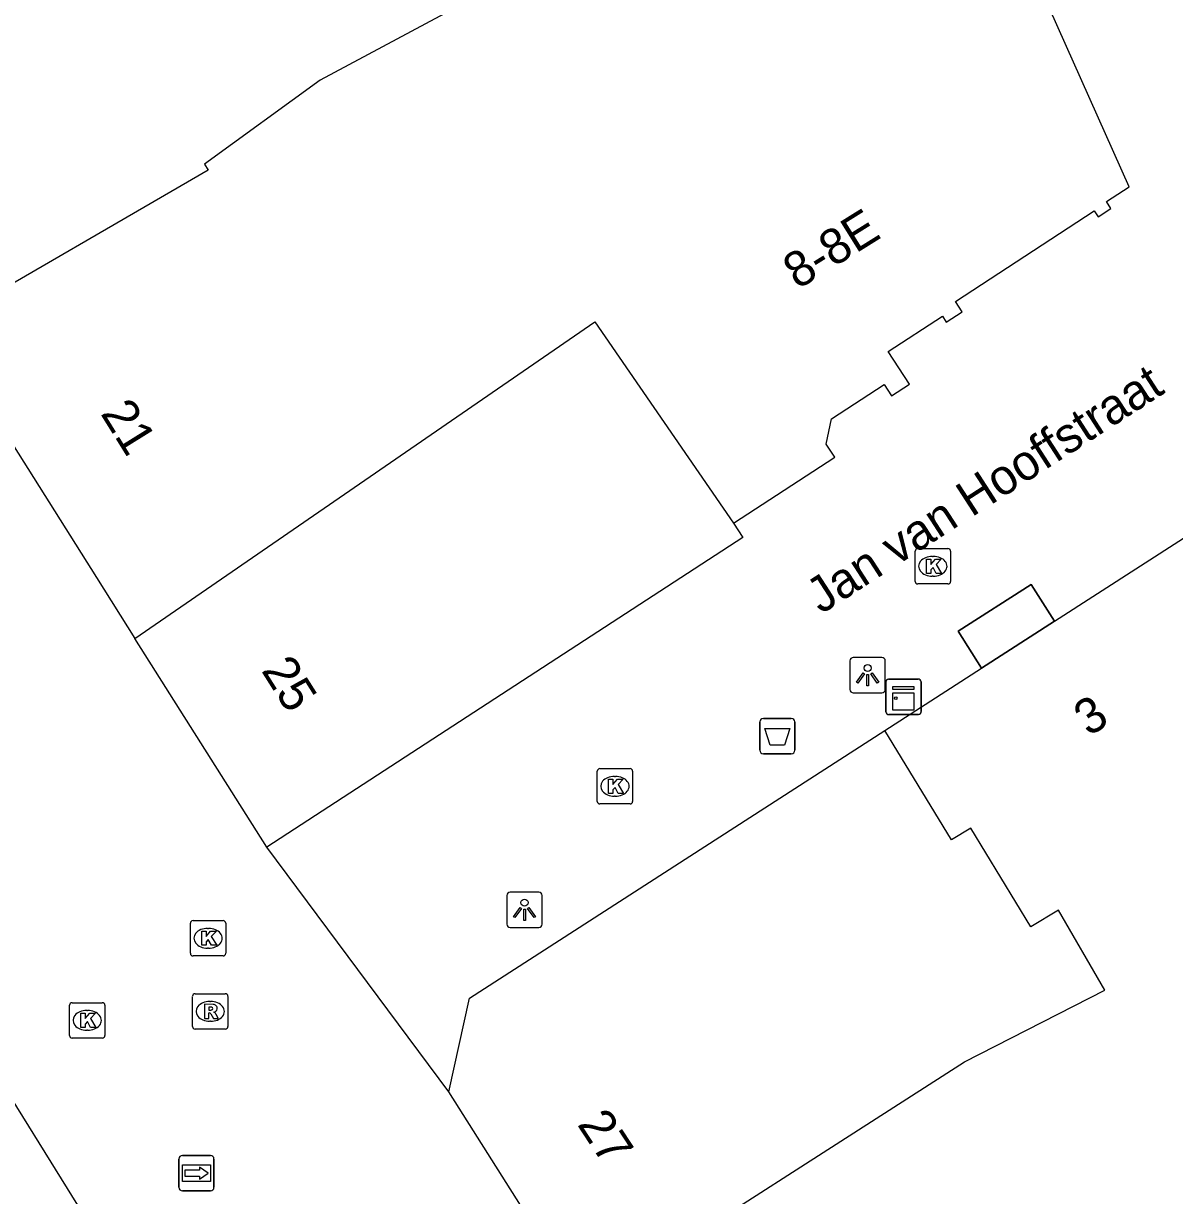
# Model space of a CAD drawing. Extents: x 161087 to 161922, y 382574 to 383873.
# Drawn here: x 161317.57 to 161350.1, y 383275.94 to 383309.08 of the extents above; entities that cross this region are included whole.
import ezdxf

# ---------------------------------------------------------------- set-up
doc = ezdxf.new("R2010")
doc.units = 0
for name, color, linetype in [('IMGEO_Afvalbak', 7, 'Continuous'), ('IMGEO_Kast', 7, 'Continuous'), ('IMGEO_Kolk', 7, 'Continuous'), ('IMGEO_Lichtpunt', 7, 'Continuous'), ('IMGEO_Openbare_ruimte_label', 7, 'Continuous'), ('IMGEO_Pand', 7, 'Continuous'), ('IMGEO_Pand_nummerreeks', 7, 'Continuous'), ('IMGEO_Pand_overbouw', 7, 'Continuous'), ('IMGEO_Rioolput', 7, 'Continuous'), ('IMGEO_Voetgangersgebied_open', 7, 'Continuous'), ('IMGEO_Wegwijzer', 7, 'Continuous')]:
    doc.layers.add(name, color=color, linetype=linetype)

msp = doc.modelspace()

# ---------------------------------------------------------------- linework, layer by layer
at = {"layer": 'IMGEO_Afvalbak'}
for p, q in [((161338.477, 383289.433), (161339.267, 383289.433)), ((161339.267, 383289.433), (161338.477, 383289.433)), ((161338.377, 383288.533), (161338.377, 383289.333)), ((161338.377, 383289.333), (161338.377, 383288.533)), ((161339.367, 383289.333), (161339.367, 383288.533)), ((161339.367, 383288.533), (161339.367, 383289.333)), ((161339.267, 383288.433), (161338.477, 383288.433)), ((161338.477, 383288.433), (161339.267, 383288.433))]:
    msp.add_line(p, q, dxfattribs=at)
msp.add_lwpolyline([(161338.52, 383289.147), (161339.224, 383289.147), (161339.075, 383288.677), (161338.669, 383288.677), (161338.52, 383289.147)], dxfattribs=at)
for centre, start, end in [((161338.477, 383289.333), 90, 180), ((161338.477, 383289.333), 90, 180), ((161339.267, 383289.333), 0, 90), ((161339.267, 383289.333), 360, 90), ((161338.477, 383288.533), 180, 270), ((161338.477, 383288.533), 180, 270), ((161339.267, 383288.533), 270, 0), ((161339.267, 383288.533), 270, 0)]:
    msp.add_arc(centre, 0.1, start, end, dxfattribs=at)
at = {"layer": 'IMGEO_Kast'}
for p, q in [((161341.937, 383289.618), (161341.937, 383290.459)), ((161341.937, 383290.459), (161341.937, 383289.618)), ((161342.012, 383290.543), (161342.853, 383290.543)), ((161342.853, 383290.543), (161342.012, 383290.543)), ((161342.937, 383290.468), (161342.937, 383289.627)), ((161342.937, 383289.627), (161342.937, 383290.468)), ((161342.862, 383289.543), (161342.021, 383289.543)), ((161342.021, 383289.543), (161342.862, 383289.543))]:
    msp.add_line(p, q, dxfattribs=at)
for points in [[(161342.132, 383290.333), (161342.732, 383290.333), (161342.732, 383290.248), (161342.132, 383290.248), (161342.132, 383290.333)], [(161342.132, 383290.158), (161342.732, 383290.158), (161342.732, 383289.669), (161342.132, 383289.669), (161342.132, 383290.158)]]:
    msp.add_lwpolyline(points, dxfattribs=at)
msp.add_circle((161342.216, 383290.007), 0.0377, dxfattribs=at)
for centre, start, end in [((161342.015, 383290.465), 92.4484, 184.2845), ((161342.015, 383290.465), 92.4484, 184.2845), ((161342.859, 383290.465), 2.4484, 94.2845), ((161342.859, 383290.465), 2.4484, 94.2845), ((161342.015, 383289.621), 182.4484, 274.2845), ((161342.015, 383289.621), 182.4484, 274.2845), ((161342.859, 383289.621), 272.4484, 4.2845), ((161342.859, 383289.621), 272.4484, 4.2845)]:
    msp.add_arc(centre, 0.0779, start, end, dxfattribs=at)
at = {"layer": 'IMGEO_Kolk'}
for p, q in [((161342.765, 383293.308), (161342.765, 383294.16)), ((161342.84, 383294.234), (161343.692, 383294.234)), ((161343.253, 383294.014), (161343.278, 383294.014)), ((161343.766, 383294.16), (161343.766, 383293.308)), ((161343.276, 383293.454), (161343.251, 383293.454)), ((161343.692, 383293.234), (161342.84, 383293.234)), ((161333.782, 383287.088), (161333.782, 383287.94)), ((161333.857, 383288.014), (161334.709, 383288.014)), ((161334.27, 383287.794), (161334.295, 383287.794)), ((161334.783, 383287.94), (161334.783, 383287.088)), ((161334.293, 383287.234), (161334.268, 383287.234)), ((161334.709, 383287.014), (161333.857, 383287.014)), ((161322.286, 383282.792), (161322.286, 383283.644)), ((161322.361, 383283.718), (161323.213, 383283.718)), ((161322.774, 383283.498), (161322.799, 383283.498)), ((161323.287, 383283.644), (161323.287, 383282.792)), ((161322.797, 383282.938), (161322.772, 383282.938)), ((161323.213, 383282.718), (161322.361, 383282.718)), ((161318.871, 383280.47), (161318.871, 383281.322)), ((161318.946, 383281.396), (161319.798, 383281.396)), ((161319.359, 383281.176), (161319.384, 383281.176)), ((161319.872, 383281.322), (161319.872, 383280.47)), ((161319.382, 383280.616), (161319.357, 383280.616)), ((161319.798, 383280.396), (161318.946, 383280.396))]:
    msp.add_line(p, q, dxfattribs=at)
for points in [[(161342.765, 383293.308), (161342.765, 383294.16)], [(161342.84, 383294.234), (161343.692, 383294.234)], [(161343.766, 383294.16), (161343.766, 383293.308)], [(161343.086, 383293.934), (161343.209, 383293.934), (161343.209, 383293.783), (161343.339, 383293.934), (161343.503, 383293.934), (161343.357, 383293.783), (161343.51, 383293.534), (161343.358, 383293.534), (161343.273, 383293.698), (161343.209, 383293.631), (161343.209, 383293.534), (161343.086, 383293.534), (161343.086, 383293.934)], [(161343.692, 383293.234), (161342.84, 383293.234)], [(161333.782, 383287.088), (161333.782, 383287.94)], [(161333.857, 383288.014), (161334.709, 383288.014)], [(161334.103, 383287.714), (161334.226, 383287.714), (161334.226, 383287.563), (161334.356, 383287.714), (161334.52, 383287.714), (161334.374, 383287.563), (161334.527, 383287.314), (161334.375, 383287.314), (161334.29, 383287.478), (161334.226, 383287.411), (161334.226, 383287.314), (161334.103, 383287.314), (161334.103, 383287.714)], [(161334.783, 383287.94), (161334.783, 383287.088)], [(161334.709, 383287.014), (161333.857, 383287.014)], [(161322.286, 383282.792), (161322.286, 383283.644)], [(161322.361, 383283.718), (161323.213, 383283.718)], [(161322.607, 383283.418), (161322.73, 383283.418), (161322.73, 383283.267), (161322.86, 383283.418), (161323.024, 383283.418), (161322.878, 383283.267), (161323.031, 383283.018), (161322.879, 383283.018), (161322.794, 383283.182), (161322.73, 383283.115), (161322.73, 383283.018), (161322.607, 383283.018), (161322.607, 383283.418)], [(161323.287, 383283.644), (161323.287, 383282.792)], [(161323.213, 383282.718), (161322.361, 383282.718)], [(161318.871, 383280.47), (161318.871, 383281.322)], [(161318.946, 383281.396), (161319.798, 383281.396)], [(161319.192, 383281.096), (161319.315, 383281.096), (161319.315, 383280.945), (161319.445, 383281.096), (161319.609, 383281.096), (161319.463, 383280.945), (161319.616, 383280.696), (161319.464, 383280.696), (161319.379, 383280.86), (161319.315, 383280.793), (161319.315, 383280.696), (161319.192, 383280.696), (161319.192, 383281.096)], [(161319.872, 383281.322), (161319.872, 383280.47)], [(161319.798, 383280.396), (161318.946, 383280.396)]]:
    msp.add_lwpolyline(points, dxfattribs=at)
for centre, start, end in [((161342.842, 383294.158), 91.552, 178.448), ((161342.842, 383294.158), 91.552, 178.448), ((161343.69, 383294.158), 1.552, 88.448), ((161343.69, 383294.158), 1.552, 88.448), ((161342.842, 383293.31), 181.552, 268.448), ((161342.842, 383293.31), 181.552, 268.448), ((161343.69, 383293.31), 271.552, 358.448), ((161343.69, 383293.31), 271.552, 358.448), ((161333.859, 383287.938), 91.552, 178.448), ((161333.859, 383287.938), 91.552, 178.448), ((161334.707, 383287.938), 1.552, 88.448), ((161334.707, 383287.938), 1.552, 88.448), ((161333.859, 383287.09), 181.552, 268.448), ((161333.859, 383287.09), 181.552, 268.448), ((161334.707, 383287.09), 271.552, 358.448), ((161334.707, 383287.09), 271.552, 358.448), ((161322.363, 383283.642), 91.552, 178.448), ((161322.363, 383283.642), 91.552, 178.448), ((161323.211, 383283.642), 1.552, 88.448), ((161323.211, 383283.642), 1.552, 88.448), ((161322.363, 383282.794), 181.552, 268.448), ((161322.363, 383282.794), 181.552, 268.448), ((161323.211, 383282.794), 271.552, 358.448), ((161323.211, 383282.794), 271.552, 358.448), ((161318.948, 383281.32), 91.552, 178.448), ((161318.948, 383281.32), 91.552, 178.448), ((161319.796, 383281.32), 1.552, 88.448), ((161319.796, 383281.32), 1.552, 88.448), ((161318.948, 383280.472), 181.552, 268.448), ((161318.948, 383280.472), 181.552, 268.448), ((161319.796, 383280.472), 271.552, 358.448), ((161319.796, 383280.472), 271.552, 358.448)]:
    msp.add_arc(centre, 0.0765, start, end, dxfattribs=at)
for centre, major_axis, ratio, start_param, end_param in [((161343.252, 383293.734), (-0.387, 0.002), 0.722429, 4.712389, 7.853982), ((161343.277, 383293.734), (-0.39, 0.002), 0.717154, 1.570796, 4.712389), ((161334.269, 383287.514), (-0.387, 0.002), 0.722429, 4.712389, 7.853982), ((161334.294, 383287.514), (-0.39, 0.002), 0.717154, 1.570796, 4.712389), ((161322.773, 383283.218), (-0.387, 0.002), 0.722429, 4.712389, 7.853982), ((161322.798, 383283.218), (-0.39, 0.002), 0.717154, 1.570796, 4.712389), ((161319.358, 383280.896), (-0.387, 0.002), 0.722429, 4.712389, 7.853982), ((161319.383, 383280.896), (-0.39, 0.002), 0.717154, 1.570796, 4.712389)]:
    msp.add_ellipse(centre, major_axis=major_axis, ratio=ratio, start_param=start_param, end_param=end_param, dxfattribs=at)
at = {"layer": 'IMGEO_Lichtpunt'}
for p, q in [((161340.925, 383291.06), (161340.925, 383290.253)), ((161340.925, 383291.06), (161340.925, 383290.253)), ((161341.827, 383291.155), (161341.019, 383291.155)), ((161341.827, 383291.155), (161341.019, 383291.155)), ((161341.921, 383290.253), (161341.921, 383291.06)), ((161341.921, 383290.253), (161341.921, 383291.06)), ((161341.019, 383290.159), (161341.827, 383290.159)), ((161341.019, 383290.159), (161341.827, 383290.159)), ((161331.229, 383284.427), (161331.229, 383283.62)), ((161331.229, 383284.427), (161331.229, 383283.62)), ((161332.131, 383284.522), (161331.323, 383284.522)), ((161332.131, 383284.522), (161331.323, 383284.522)), ((161332.225, 383283.62), (161332.225, 383284.427)), ((161332.225, 383283.62), (161332.225, 383284.427)), ((161331.323, 383283.526), (161332.131, 383283.526)), ((161331.323, 383283.526), (161332.131, 383283.526))]:
    msp.add_line(p, q, dxfattribs=at)
for points in [[(161341.299, 383290.724), (161341.338, 383290.696), (161341.15, 383290.434), (161341.112, 383290.461), (161341.299, 383290.724)], [(161341.511, 383290.696), (161341.549, 383290.723), (161341.736, 383290.461), (161341.697, 383290.433), (161341.511, 383290.696)], [(161341.401, 383290.676), (161341.448, 383290.676), (161341.448, 383290.354), (161341.401, 383290.354), (161341.401, 383290.676)], [(161331.603, 383284.091), (161331.642, 383284.063), (161331.454, 383283.801), (161331.416, 383283.828), (161331.603, 383284.091)], [(161331.815, 383284.063), (161331.853, 383284.09), (161332.04, 383283.828), (161332.001, 383283.8), (161331.815, 383284.063)], [(161331.705, 383284.043), (161331.752, 383284.043), (161331.752, 383283.721), (161331.705, 383283.721), (161331.705, 383284.043)]]:
    msp.add_lwpolyline(points, dxfattribs=at)
for centre in [(161341.424, 383290.858), (161331.728, 383284.225)]:
    msp.add_circle(centre, 0.0994, dxfattribs=at)
for centre, start, end in [((161341.019, 383291.06), 90, 180), ((161341.019, 383291.06), 90, 180), ((161341.827, 383291.06), 0, 90), ((161341.827, 383291.06), 0, 90), ((161341.019, 383290.253), 180, 270), ((161341.019, 383290.253), 180, 270), ((161341.827, 383290.253), 270, 0), ((161341.827, 383290.253), 270, 360), ((161331.323, 383284.427), 90, 180), ((161331.323, 383284.427), 90, 180), ((161332.131, 383284.427), 0, 90), ((161332.131, 383284.427), 0, 90), ((161331.323, 383283.62), 180, 270), ((161331.323, 383283.62), 180, 270), ((161332.131, 383283.62), 270, 0), ((161332.131, 383283.62), 270, 360)]:
    msp.add_arc(centre, 0.0946, start, end, dxfattribs=at)
at = {"layer": 'IMGEO_Pand'}
for points in [[(161337.634, 383294.952), (161340.494, 383296.814), (161340.251, 383297.187), (161340.402, 383297.904), (161341.889, 383298.873), (161342.096, 383298.554), (161342.604, 383298.885), (161342.003, 383299.807), (161343.537, 383300.806), (161343.646, 383300.638), (161344.093, 383300.929), (161343.902, 383301.223), (161347.827, 383303.779), (161347.937, 383303.61), (161348.298, 383303.845), (161348.169, 383304.042), (161348.814, 383304.462), (161340.283, 383323.592), (161340.217, 383323.739)], [(161334.236, 383315.751), (161335.723, 383312.257), (161334.548, 383311.974), (161333.5, 383311.412), (161332.889, 383312.552), (161331.885, 383312.014), (161332.45, 383310.96), (161325.958, 383307.478), (161322.685, 383305.103), (161322.786, 383304.929), (161315.219, 383300.537)], [(161320.721, 383291.696), (161333.719, 383300.648), (161337.634, 383294.952)], [(161315.219, 383300.537), (161315.633, 383299.757), (161319.633, 383293.42), (161320.721, 383291.696)], [(161337.634, 383294.952), (161337.896, 383294.548), (161324.449, 383285.791)], [(161346.703, 383292.183), (161350.347, 383294.529)], [(161346.703, 383292.183), (161344.645, 383290.856)], [(161324.449, 383285.791), (161320.721, 383291.696)], [(161341.913, 383289.095), (161344.645, 383290.856)], [(161329.587, 383278.877), (161330.171, 383281.525), (161341.913, 383289.095)], [(161333.414, 383272.831), (161344.16, 383279.722), (161348.13, 383281.75), (161346.816, 383284.013), (161346.035, 383283.538), (161344.337, 383286.331), (161343.794, 383286.001), (161341.913, 383289.095)], [(161314.414, 383283.419), (161315.977, 383280.685), (161319.732, 383274.654)], [(161333.414, 383272.831), (161329.587, 383278.877)]]:
    msp.add_lwpolyline(points, dxfattribs=at)
at = {"layer": 'IMGEO_Pand_overbouw'}
msp.add_lwpolyline([(161344.645, 383290.856), (161346.703, 383292.183), (161346.044, 383293.218), (161343.979, 383291.901)], close=True, dxfattribs=at)
at = {"layer": 'IMGEO_Rioolput'}
for p, q in [((161322.346, 383280.724), (161322.346, 383281.576)), ((161322.421, 383281.65), (161323.273, 383281.65)), ((161322.834, 383281.43), (161322.859, 383281.43)), ((161323.347, 383281.576), (161323.347, 383280.724)), ((161322.857, 383280.87), (161322.832, 383280.87)), ((161323.273, 383280.65), (161322.421, 383280.65))]:
    msp.add_line(p, q, dxfattribs=at)
for points in [[(161322.346, 383280.724), (161322.346, 383281.576)], [(161322.421, 383281.65), (161323.273, 383281.65)], [(161323.347, 383281.576), (161323.347, 383280.724)], [(161322.935, 383281.348), (161322.683, 383281.35), (161322.683, 383280.95)], [(161322.683, 383280.95), (161322.807, 383280.95), (161322.807, 383281.112), (161322.818, 383281.112)], [(161322.861, 383281.269), (161322.807, 383281.269), (161322.807, 383281.188)], [(161322.807, 383281.188), (161322.859, 383281.188)], [(161322.865, 383281.083), (161322.936, 383280.95), (161323.076, 383280.95), (161323.011, 383281.076)], [(161323.273, 383280.65), (161322.421, 383280.65)]]:
    msp.add_lwpolyline(points, dxfattribs=at)
for centre, radius, start, end in [((161322.423, 383281.574), 0.0765, 91.552, 178.448), ((161322.423, 383281.574), 0.0765, 91.552, 178.448), ((161323.271, 383281.574), 0.0765, 1.552, 88.448), ((161323.271, 383281.574), 0.0765, 1.552, 88.448), ((161322.817, 383281.059), 0.0533, 26.0293, 88.6989), ((161322.843, 383281.377), 0.19, 274.7715, 282.9687), ((161322.867, 383281.173), 0.0964, 77.0061, 93.1865), ((161322.881, 383281.23), 0.0378, 276.6634, 79.6772), ((161322.934, 383281.238), 0.109, 350.3612, 89.416), ((161322.932, 383281.238), 0.112, 277.5842, 350.9817), ((161322.916, 383281.023), 0.108, 29.5134, 73.7905), ((161322.423, 383280.726), 0.0765, 181.552, 268.448), ((161322.423, 383280.726), 0.0765, 181.552, 268.448), ((161323.271, 383280.726), 0.0765, 271.552, 358.448), ((161323.271, 383280.726), 0.0765, 271.552, 358.448)]:
    msp.add_arc(centre, radius, start, end, dxfattribs=at)
for centre, major_axis, ratio, start_param, end_param in [((161322.833, 383281.15), (-0.387, 0.002), 0.722429, 4.712389, 7.853982), ((161322.858, 383281.15), (-0.39, 0.002), 0.717154, 1.570796, 4.712389)]:
    msp.add_ellipse(centre, major_axis=major_axis, ratio=ratio, start_param=start_param, end_param=end_param, dxfattribs=at)
at = {"layer": 'IMGEO_Voetgangersgebied_open'}
for points in [[(161344.645, 383290.856), (161343.979, 383291.901), (161346.044, 383293.218), (161346.703, 383292.183)], [(161329.587, 383278.877), (161324.449, 383285.791)]]:
    msp.add_lwpolyline(points, dxfattribs=at)
at = {"layer": 'IMGEO_Wegwijzer'}
for p, q in [((161321.964, 383276.177), (161321.964, 383276.977)), ((161321.964, 383276.977), (161321.964, 383276.177)), ((161322.064, 383277.077), (161322.854, 383277.077)), ((161322.854, 383277.077), (161322.064, 383277.077)), ((161322.954, 383276.977), (161322.954, 383276.177)), ((161322.954, 383276.177), (161322.954, 383276.977)), ((161322.854, 383276.077), (161322.064, 383276.077)), ((161322.064, 383276.077), (161322.854, 383276.077))]:
    msp.add_line(p, q, dxfattribs=at)
for points in [[(161322.065, 383276.809), (161322.853, 383276.809), (161322.853, 383276.345), (161322.065, 383276.345), (161322.065, 383276.809)], [(161322.13, 383276.661), (161322.13, 383276.577), (161322.13, 383276.493), (161322.541, 383276.493), (161322.541, 383276.41), (161322.788, 383276.577), (161322.541, 383276.744), (161322.541, 383276.661), (161322.13, 383276.661)]]:
    msp.add_lwpolyline(points, dxfattribs=at)
for centre, start, end in [((161322.064, 383276.977), 90, 180), ((161322.064, 383276.977), 90, 180), ((161322.854, 383276.977), 0, 90), ((161322.854, 383276.977), 360, 90), ((161322.064, 383276.177), 180, 270), ((161322.064, 383276.177), 180, 270), ((161322.854, 383276.177), 270, 0), ((161322.854, 383276.177), 270, 0)]:
    msp.add_arc(centre, 0.1, start, end, dxfattribs=at)

# ---------------------------------------------------------------- texts
at = {"layer": 'IMGEO_Openbare_ruimte_label'}
msp.add_text('Jan van Hooffstraat', height=1, rotation=32.8316, dxfattribs=at).set_placement((161340.112, 383292.368))
at = {"layer": 'IMGEO_Pand_nummerreeks'}
for s, rotation, p in [('8-8E', 31.994, (161339.449, 383301.545)), ('21', 301.8963, (161319.733, 383298.053)), ('25', 302.2541, (161324.276, 383290.788)), ('3', 32.7936, (161347.676, 383288.905)), ('27', 303.2303, (161333.202, 383277.957))]:
    msp.add_text(s, height=1, rotation=rotation, dxfattribs=at).set_placement(p)

doc.saveas('drawing.dxf')
